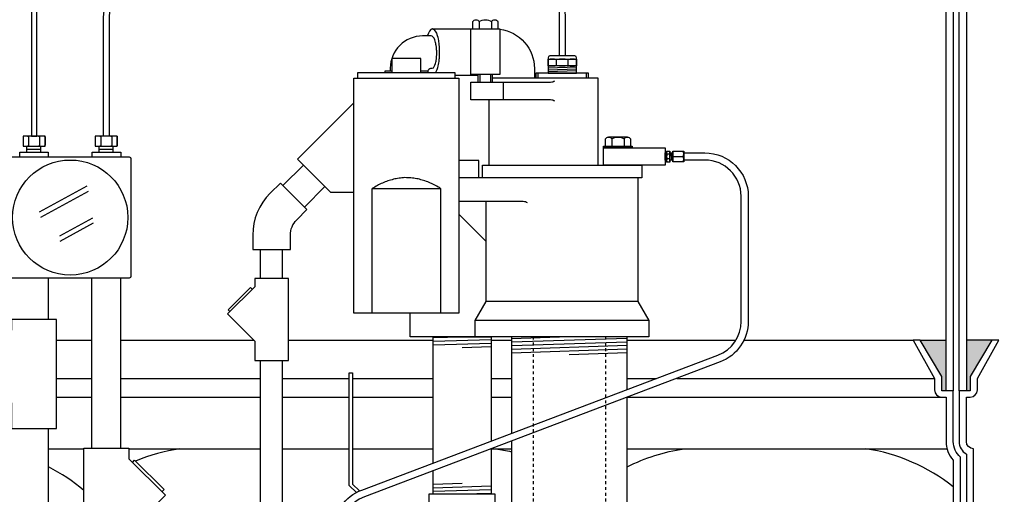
# Model space of a CAD drawing. Extents: x -285 to 5863, y 308 to 3178.
# Tile 513 of 622: x 4948 to 4982, y 940 to 957. Entities that reach past the tile are written whole.
import ezdxf

# ---------------------------------------------------------------- set-up
doc = ezdxf.new("R2010")
doc.units = 0
doc.header["$MEASUREMENT"] = 0
doc.header["$PDSIZE"] = 1
doc.linetypes.add('HIDDEN5', pattern=[0.05, 0.025, -0.025])
doc.layers.get('DEFPOINTS').update_dxf_attribs({"linetype": 'CONTINUOUS'})
for name, color, linetype in [('CONDUIT', 2, 'CONTINUOUS'), ('COPPER-TUBING', 2, 'CONTINUOUS'), ('DIM', 3, 'CONTINUOUS'), ('FRP-SUMP', 2, 'CONTINUOUS'), ('GALV-2-PIPE', 3, 'CONTINUOUS'), ('GALV-2-VALVE', 3, 'CONTINUOUS'), ('GALV-4-PIPE', 4, 'CONTINUOUS'), ('J-BOX', 2, 'CONTINUOUS'), ('PEAGRAVEL-HATCH', 3, 'CONTINUOUS'), ('PROBE', 2, 'CONTINUOUS'), ('SUB-PUMP', 4, 'CONTINUOUS')]:
    doc.layers.add(name, color=color, linetype=linetype)
doc.styles.add('SIMPLEX', font='simplex')
doc.dimstyles.new('DIM64', dxfattribs={"dimscale": 64, "dimtxt": 0.09375, "dimasz": 0.09375, "dimexe": 0.0625, "dimexo": 0.0625, "dimgap": 0.046875, "dimtad": 1, "dimdec": 4, "dimzin": 3, "dimdsep": 46, "dimlunit": 4, "dimtxsty": 'SIMPLEX', "dimcen": 0, "dimclrd": 256, "dimclre": 256, "dimclrt": 256, "dimadec": 0, "dimazin": 0, "dimtfac": 1, "dimtdec": 4, "dimtmove": 0, "dimatfit": 3, "dimfxl": 1, "dimfrac": 2, "dimtolj": 1, "dimtzin": 0, "dimarcsym": 0})

# ---------------------------------------------------------------- blocks, each defined once
blk = doc.blocks.new('*D53')
at = {"layer": 'DEFPOINTS', "color": 0, "transparency": 16777216}
for p in [(5440.235, 978.296), (4823.479, 978.015), (4823.479, 700.523)]:
    blk.add_point(p, dxfattribs=at)
at = {"layer": 'DIM', "lineweight": -2, "transparency": 16777216}
for p, q in [((5440.235, 974.296), (5440.235, 696.523)), ((4823.479, 974.015), (4823.479, 696.523)), ((5434.235, 700.523), (4829.479, 700.523))]:
    blk.add_line(p, q, dxfattribs=at)
at = {"layer": 'DIM', "transparency": 16777216}
for points in [[(4829.479, 701.523), (4829.479, 699.523), (4823.479, 700.523)], [(5434.235, 701.523), (5434.235, 699.523), (5440.235, 700.523)]]:
    blk.add_solid(points, dxfattribs=at)
at = {"layer": 'DIM', "transparency": 16777216, "insert": (5131.857, 708.095), "char_height": 6, "attachment_point": 5, "style": 'SIMPLEX'}
blk.add_mtext('\\A1;51\'-4 3/4" (F.V. TANK SLAB)', dxfattribs=at)

msp = doc.modelspace()

# ---------------------------------------------------------------- hatches: boundary and pattern name
at = {"layer": 'FRP-SUMP'}
for points in [[(4979.74307, 945.77096), (4978.84307, 945.77096), (4979.59307, 944.52096), (4979.59307, 944.02096), (4979.74307, 944.02096)], [(4981.32653, 945.77096), (4980.44307, 945.77096), (4980.44307, 944.02096), (4980.57653, 944.02096), (4980.57653, 944.52096)]]:
    msp.add_hatch(color=256, dxfattribs=at).paths.add_polyline_path(points)
at = {"layer": 'PEAGRAVEL-HATCH'}
h = msp.add_hatch(dxfattribs=at)
h.set_pattern_fill('AR-SAND', color=256, scale=7.5, style=0)
h.set_pattern_definition([(37.5, (4974.988, 931.786), (-0.4725, 14.451), [0, -11.4, 0, -12.75, 0, -12.1875]), (7.5, (4974.988, 931.786), (13.273, 21.166), [0, -6.15, 0, -10.275, 0, -3.9375]), (327.5, (4965.763, 931.786), (23.356, 0.0424), [0, -3.75, 0, -13.5, 0, -17.625]), (317.5, (4965.763, 931.786), (22.546, 6.583), [0, -1.875, 0, -8.85, 0, -10.125])])
edge = h.paths.add_edge_path()
edge.add_line((4992.36248, 964.50891), (4974.98826, 964.50891))
edge.add_line((4974.98826, 964.50891), (4974.98943, 961.19658))
edge.add_arc((4921.07237, 832.27575), 139.74129, 65.4201994, 67.3044212, ccw=False)
edge.add_arc((4978.74307, 957.71641), 1.7, 0, 74.436861, ccw=False)
edge.add_line((4980.44307, 957.71641), (4980.44307, 945.77096))
edge.add_line((4980.44307, 945.77096), (4981.32653, 945.77096))
edge.add_line((4981.32653, 945.77096), (4981.56306, 945.77096))
edge.add_line((4981.56306, 945.77096), (4980.82653, 944.45572))
edge.add_line((4980.82653, 944.45572), (4980.82653, 944.05737))
edge.add_arc((4980.57653, 944.05737), 0.25, -90, 0, ccw=False)
edge.add_line((4980.57653, 943.80737), (4980.44307, 943.80737))
edge.add_line((4980.44307, 943.80737), (4980.44307, 942.27096))
edge.add_arc((4980.69307, 942.27096), 0.25, 180, 270)
edge.add_line((4980.69307, 942.02096), (4980.69307, 939.0151))
edge.add_line((4980.69307, 939.0151), (4981.31182, 939.0151))
edge.add_line((4981.31182, 939.0151), (4981.31182, 938.11792))
edge.add_line((4981.31182, 938.11792), (4981.43557, 938.11792))
edge.add_line((4981.43557, 938.11792), (4981.43557, 937.70503))
edge.add_line((4981.43557, 937.70503), (4982.00809, 937.665))
edge.add_line((4982.00809, 937.665), (4982.00809, 937.14713))
edge.add_line((4982.00809, 937.14713), (4982.50309, 937.14713))
edge.add_line((4982.50309, 937.14713), (4982.50309, 937.60745))
edge.add_line((4982.50309, 937.60745), (4982.56496, 937.60745))
edge.add_line((4982.56496, 937.60745), (4982.56496, 937.66932))
edge.add_line((4982.56496, 937.66932), (4982.68871, 937.66932))
edge.add_line((4982.68871, 937.66932), (4982.68871, 937.14713))
edge.add_line((4982.68871, 937.14713), (4987.64166, 937.14713))
edge.add_ellipse((4987.64166, 936.95963), major_axis=(0, 0.1875), ratio=0.47920074, start_angle=180, end_angle=360, ccw=False)
edge.add_ellipse((4987.64166, 936.58463), major_axis=(0, -0.1875), ratio=0.47920074, start_angle=0, end_angle=180, ccw=False)
edge.add_line((4987.64166, 936.39713), (4982.68871, 936.39713))
edge.add_line((4982.68871, 936.39713), (4982.68871, 935.87495))
edge.add_line((4982.68871, 935.87495), (4982.50309, 935.87495))
edge.add_line((4982.50309, 935.87495), (4982.50309, 935.92098))
edge.add_line((4982.50309, 935.92098), (4981.94621, 935.92098))
edge.add_line((4981.94621, 935.92098), (4981.94621, 935.87495))
edge.add_line((4981.94621, 935.87495), (4981.43557, 935.83924))
edge.add_line((4981.43557, 935.83924), (4981.43557, 935.42635))
edge.add_line((4981.43557, 935.42635), (4981.31182, 935.42635))
edge.add_line((4981.31182, 935.42635), (4981.31182, 934.52917))
edge.add_line((4981.31182, 934.52917), (4980.69307, 934.52917))
edge.add_line((4980.69307, 934.52917), (4980.69307, 933.52917))
edge.add_line((4980.69307, 933.52917), (4981.31182, 933.52917))
edge.add_line((4981.31182, 933.52917), (4981.31182, 932.63198))
edge.add_line((4981.31182, 932.63198), (4981.43557, 932.63198))
edge.add_line((4981.43557, 932.63198), (4981.43557, 932.21909))
edge.add_line((4981.43557, 932.21909), (4982.00809, 932.17906))
edge.add_line((4982.00809, 932.17906), (4982.00809, 931.7862))
edge.add_line((4982.00809, 931.7862), (4982.50309, 931.7862))
edge.add_line((4982.50309, 931.7862), (4982.50309, 932.12151))
edge.add_line((4982.50309, 932.12151), (4982.56496, 932.12151))
edge.add_line((4982.56496, 932.12151), (4982.56496, 932.18339))
edge.add_line((4982.56496, 932.18339), (4982.68871, 932.18339))
edge.add_line((4982.68871, 932.18339), (4982.68871, 931.7862))
edge.add_line((4982.68871, 931.7862), (4989.36248, 931.7862))
edge.add_arc((4989.36248, 934.7862), 3, 270, 360)
edge.add_line((4992.36248, 934.7862), (4992.36248, 964.50891))
h.paths.add_polyline_path([(4982.49319, 937.83119), (4982.37439, 937.83119, -1), (4982.13679, 937.83119), (4982.01799, 937.83119, -1)], flags=16)
h.paths.add_polyline_path([(4982.35855, 937.83119, -1), (4982.15263, 937.83119, -1)], flags=0)
h.paths.add_polyline_path([(4982.49319, 932.34525), (4982.37439, 932.34525, -1), (4982.13679, 932.34525), (4982.01799, 932.34525, -1)], flags=16)
h.paths.add_polyline_path([(4982.35855, 932.34525, -1), (4982.15263, 932.34525, -1)], flags=0)

# ---------------------------------------------------------------- linework, layer by layer
at = {"layer": 'CONDUIT'}
for p, q in [((4957.54462, 951.82924), (4956.83751, 951.12213)), ((4958.28708, 951.08678), (4957.57997, 950.37967)), ((4956.0677, 947.9074), (4956.0677, 948.9074)), ((4956.8177, 947.9074), (4956.8177, 948.9074)), ((4948.74063, 946.4966), (4948.74063, 947.9235)), ((4950.241, 942.04214), (4950.241, 947.9235)), ((4951.241, 942.04214), (4951.241, 947.9235)), ((4956.0677, 940.14713), (4956.0677, 945.07398)), ((4956.8177, 940.14713), (4956.8177, 945.07398)), ((4948.74063, 938.26579), (4948.74063, 942.7187))]:
    msp.add_line(p, q, dxfattribs=at)
msp.add_lwpolyline([(4955.79514, 948.9074), (4957.09514, 948.9074), (4957.09514, 949.4074, -0.19891163), (4957.31481, 949.93773), (4957.66836, 950.29128), (4956.74912, 951.21052), (4956.39557, 950.85696, 0.19891237), (4955.79514, 949.40869), (4955.79514, 948.9074)], format="xyb", dxfattribs=at)
for points in [[(4955.86179, 947.62634), (4954.91895, 946.6835), (4955.86179, 945.74067), (4955.86179, 945.07398), (4957.02849, 945.07398), (4957.02849, 947.9074), (4955.86179, 947.9074)], [(4947.46283, 946.12185), (4946.20571, 944.86474), (4947.46283, 943.60762), (4947.46283, 942.7187), (4949.01843, 942.7187), (4949.01843, 946.4966), (4947.46283, 946.4966)], [(4951.5188, 941.6674), (4952.77592, 940.41028), (4951.5188, 939.15316), (4951.5188, 938.26425), (4949.9632, 938.26425), (4949.9632, 942.04214), (4951.5188, 942.04214)]]:
    msp.add_lwpolyline(points, close=True, dxfattribs=at)
for points in [[(4955.7734, 947.53795), (4955.71447, 947.59688), (4954.94841, 946.83082), (4955.00734, 946.7719)], [(4951.63666, 941.54954), (4951.71522, 941.62811), (4952.73663, 940.60671), (4952.65806, 940.52814)]]:
    msp.add_lwpolyline(points, dxfattribs=at)
at = {"layer": 'COPPER-TUBING', "color": 7}
for p, q in [((4970.06106, 952.25281), (4970.06948, 952.00281)), ((4970.19162, 952.20392), (4970.10111, 952.20392)), ((4970.19162, 952.04641), (4970.10111, 952.04641)), ((4970.25032, 952.25281), (4970.25874, 952.00281)), ((4970.32552, 952.12781), (4970.66572, 952.12781))]:
    msp.add_line(p, q, dxfattribs=at)
at = {"layer": 'COPPER-TUBING', "linetype": 'Continuous'}
msp.add_line((4970.30812, 952.25281), (4970.30812, 952.00281), dxfattribs=at)
at = {"layer": 'COPPER-TUBING', "color": 7}
for points in [[(4970.10111, 952.31531, 0.16298639), (4970.10111, 952.20392, 0.11763439), (4970.10111, 952.04641, 0.16735506), (4970.10111, 951.93502)], [(4970.19162, 951.93502, 0.16735506), (4970.19162, 952.04641, 0.11763439), (4970.19162, 952.20392, 0.16298639), (4970.19162, 952.31531)], [(4970.32552, 951.94031, -0.18283313), (4970.32552, 952.12781, -0.18283313), (4970.32552, 952.31531)], [(4970.66572, 951.94031, 0.18283313), (4970.66572, 952.12781, 0.18283313), (4970.66572, 952.31531)]]:
    msp.add_lwpolyline(points, format="xyb", dxfattribs=at)
at = {"layer": 'COPPER-TUBING'}
msp.add_lwpolyline([(4970.20094, 952.31531), (4970.20094, 951.93502), (4970.09206, 951.93502), (4970.09206, 952.31531)], close=True, dxfattribs=at)
at = {"layer": 'COPPER-TUBING', "linetype": 'Continuous'}
for points in [[(4970.30812, 952.31531), (4970.68312, 952.31531), (4970.68312, 951.94031), (4970.30812, 951.94031)], [(4970.09206, 952.25281), (4970.09206, 952.00281), (4970.03847, 952.00281), (4970.03847, 952.25281)], [(4970.30812, 952.25281), (4970.30812, 952.00281), (4970.20094, 952.00281), (4970.20094, 952.25281)]]:
    msp.add_lwpolyline(points, close=True, dxfattribs=at)
msp.add_lwpolyline([(4972.66407, 946.42762), (4972.66407, 950.75281, 0.41421356), (4971.41407, 952.00281), (4970.68312, 952.00281), (4970.68312, 952.25281), (4971.4099, 952.25281, -0.41421356), (4972.9099, 950.75281), (4972.9099, 946.42762, -0.31159034), (4971.94192, 945.02514), (4959.64955, 940.36211, 0.31159034), (4958.8429, 939.19338), (4958.8429, 937.54105), (4958.5929, 937.54105), (4958.5929, 939.1918, -0.31159034), (4959.56088, 940.59428), (4971.85742, 945.25889, 0.31159034)], format="xyb", close=True, dxfattribs=at)
at = {"layer": 'FRP-SUMP', "color": 7, "linetype": 'Continuous'}
for p, q in [((4949.01843, 945.77096), (4950.241, 945.77096)), ((4951.241, 945.77096), (4955.8315, 945.77096)), ((4957.02849, 945.77096), (4962.02462, 945.77096)), ((4964.02462, 945.77096), (4964.72883, 945.77096)), ((4968.72883, 945.77096), (4972.4777, 945.77096)), ((4972.75853, 945.77096), (4978.60654, 945.77096)), ((4949.01843, 944.45572), (4950.241, 944.45572)), ((4951.241, 944.45572), (4956.0677, 944.45572)), ((4956.8177, 944.45572), (4959.13062, 944.45572)), ((4959.24, 944.45572), (4962.02462, 944.45572)), ((4964.02462, 944.45572), (4964.72883, 944.45572)), ((4968.72883, 944.45572), (4969.74018, 944.45572)), ((4970.44087, 944.45572), (4979.34307, 944.45572)), ((4949.01843, 943.80737), (4950.241, 943.80737)), ((4951.241, 943.80737), (4956.0677, 943.80737)), ((4956.8177, 943.80737), (4959.13062, 943.80737)), ((4959.24, 943.80737), (4962.02462, 943.80737)), ((4964.02462, 943.80737), (4964.72883, 943.80737)), ((4968.72883, 943.80737), (4979.59307, 943.80737))]:
    msp.add_line(p, q, dxfattribs=at)
at = {"layer": 'FRP-SUMP'}
for p, q in [((4978.84307, 945.77096), (4979.74307, 945.77096)), ((4981.32653, 945.77096), (4980.44307, 945.77096))]:
    msp.add_line(p, q, dxfattribs=at)
at = {"layer": 'FRP-SUMP', "color": 7}
for p, q in [((4948.74063, 942.02096), (4949.9632, 942.02096)), ((4951.5188, 942.02096), (4956.0677, 942.02096)), ((4956.8177, 942.02096), (4959.13062, 942.02096)), ((4959.24, 942.02096), (4962.02462, 942.02096)), ((4964.02462, 942.02096), (4964.72883, 942.02096)), ((4968.72883, 942.02096), (4979.77656, 942.02096))]:
    msp.add_line(p, q, dxfattribs=at)
at = {"layer": 'FRP-SUMP'}
for points in [[(4979.99307, 957.71641), (4979.99307, 944.02096), (4979.74307, 944.02096), (4979.74307, 957.71641, 0.29672907)], [(4980.44307, 957.71641), (4980.44307, 944.02096), (4980.19307, 944.02096), (4980.19307, 957.71641, 0.29672907)], [(4980.69307, 923.02328), (4980.69307, 942.02096), (4980.69307, 942.02096, -0.41421356), (4980.44307, 942.27096), (4980.44307, 943.80737), (4980.57653, 943.80737, 0.41421356), (4980.82653, 944.05737), (4980.82653, 944.45572), (4981.56306, 945.77096), (4981.32653, 945.77096), (4980.57653, 944.52096), (4980.57653, 944.02096), (4980.44307, 944.02096), (4980.19307, 944.02096), (4980.19307, 944.02096), (4980.19307, 944.02096), (4980.19307, 944.02096), (4980.19307, 944.02096), (4980.19307, 942.27096, 0.26794919), (4980.44307, 941.83794), (4980.44307, 923.20629, 0.26794919)]]:
    msp.add_lwpolyline(points, format="xyb", dxfattribs=at)
msp.add_lwpolyline([(4979.99307, 920.02328), (4979.99307, 922.77328, -0.22167085), (4980.24307, 923.30947), (4980.24307, 941.73477, -0.22167085), (4979.99307, 942.27096), (4979.99307, 944.02096), (4979.74307, 944.02096), (4979.59307, 944.02096), (4979.59307, 944.52096), (4978.84307, 945.77096), (4978.60654, 945.77096), (4979.34307, 944.45572), (4979.34307, 944.05737, 0.41421356), (4979.59307, 943.80737), (4979.74307, 943.80737), (4979.74307, 942.27096, 0.18776323), (4979.99307, 941.6287), (4979.99307, 923.41554, 0.18776323), (4979.74307, 922.77328), (4979.74307, 920.02328), (4979.99307, 920.02328)], format="xyb", close=True, dxfattribs=at)
at = {"layer": 'FRP-SUMP', "color": 7}
for points in [[(4953.28035, 942.02096, 0.06265937), (4951.75005, 941.59329, 0.06265937)], [(4964.19156, 942.02096, -0.02150268), (4964.72883, 941.91743, -0.02150268)], [(4968.72883, 941.39228, -0.08149294), (4970.69156, 942.02096)], [(4949.9632, 940.57873, 0.05790471), (4948.74063, 941.39353, 0.05790471)]]:
    msp.add_lwpolyline(points, format="xyb", dxfattribs=at)
msp.add_arc((4976.02579, 935.72546), 6.36447, 51.438905, 81.557052, dxfattribs=at)
at = {"layer": 'GALV-2-PIPE', "color": 7}
for p, q in [((4962.02462, 945.86427), (4963.02462, 945.89552)), ((4962.02462, 945.73927), (4964.02462, 945.80177)), ((4962.02462, 945.61427), (4964.02462, 945.67677)), ((4963.02462, 945.52052), (4964.02462, 945.55177)), ((4963.02462, 940.81964), (4962.02462, 940.78839)), ((4964.02462, 940.72589), (4962.02462, 940.66339)), ((4964.02462, 940.60089), (4962.02462, 940.53839)), ((4964.02462, 940.47589), (4963.02462, 940.44464))]:
    msp.add_line(p, q, dxfattribs=at)
at = {"layer": 'GALV-2-PIPE', "linetype": 'Continuous'}
for points in [[(4962.02462, 941.52888), (4962.02462, 945.89552), (4964.02462, 945.89552), (4964.02462, 942.28757)], [(4964.02462, 942.02177), (4964.02462, 940.44464), (4962.02462, 940.44464), (4962.02462, 941.26308)]]:
    msp.add_lwpolyline(points, dxfattribs=at)
at = {"layer": 'GALV-2-VALVE', "linetype": 'Continuous'}
for points in [[(4959.37662, 940.50973), (4959.13062, 940.75573), (4959.13062, 944.64964), (4959.24, 944.64964), (4959.24, 940.80104), (4959.48011, 940.56092)], [(4964.17139, 940.44464), (4961.87786, 940.44464), (4961.87786, 939.7129), (4964.17139, 939.7129), (4964.17139, 940.44464)]]:
    msp.add_lwpolyline(points, dxfattribs=at)
at = {"layer": 'GALV-4-PIPE', "color": 7}
for p, q in [((4966.72883, 945.89552), (4964.72883, 945.82815)), ((4968.72883, 945.83781), (4964.72883, 945.70308)), ((4968.72883, 945.71274), (4964.72883, 945.57801)), ((4968.72883, 945.58767), (4964.72883, 945.45294)), ((4968.72883, 945.4626), (4964.72883, 945.32787)), ((4968.72883, 945.33753), (4966.72883, 945.27016))]:
    msp.add_line(p, q, dxfattribs=at)
at = {"layer": 'GALV-4-PIPE'}
for points in [[(4968.72883, 944.07208), (4968.72883, 945.89552), (4964.72883, 945.89552), (4964.72883, 942.55471)], [(4964.72883, 942.2889), (4964.72883, 922.52331), (4968.72883, 922.52331), (4968.72883, 943.80628)]]:
    msp.add_lwpolyline(points, dxfattribs=at)
at = {"layer": 'J-BOX', "color": 7}
for p, q in [((4948.42664, 950.21077), (4950.07903, 951.11612)), ((4948.47221, 950.02941), (4950.1246, 950.93476)), ((4949.12756, 949.38212), (4950.26692, 950.00637)), ((4949.13885, 949.20075), (4950.29676, 949.83517))]:
    msp.add_line(p, q, dxfattribs=at)
at = {"layer": 'J-BOX'}
msp.add_lwpolyline([(4947.39644, 947.97906), (4947.39644, 952.05669, -0.41421356), (4947.452, 952.11225), (4951.52963, 952.11225, -0.41421356), (4951.58519, 952.05669), (4951.58519, 947.97906, -0.41421356), (4951.52963, 947.9235), (4947.452, 947.9235, -0.41421356)], format="xyb", close=True, dxfattribs=at)
msp.add_circle((4949.49081, 950.01787), 1.98948, dxfattribs=at)
at = {"layer": 'PROBE', "color": 7}
for p, q in [((4966.28522, 955.28531), (4966.28522, 955.47471)), ((4966.69264, 955.28531), (4966.69264, 955.47471)), ((4947.99116, 952.3795), (4948.48, 952.3795)), ((4950.48648, 952.3795), (4950.97533, 952.3795))]:
    msp.add_line(p, q, dxfattribs=at)
at = {"layer": 'PROBE', "color": 8}
for p, q in [((4966.48893, 955.2612), (4965.99714, 955.24464)), ((4966.98072, 955.2153), (4965.99714, 955.18217)), ((4966.98072, 955.14855), (4965.99714, 955.11542)), ((4966.98072, 955.08609), (4965.99714, 955.05296)), ((4966.98072, 955.02348), (4966.48893, 955.00691))]:
    msp.add_line(p, q, dxfattribs=at)
at = {"layer": 'PROBE'}
for p, q in [((4947.99116, 952.27389), (4947.99116, 952.48511)), ((4948.48, 952.27389), (4948.48, 952.48511)), ((4950.48648, 952.27389), (4950.48648, 952.48511)), ((4950.97533, 952.27389), (4950.97533, 952.48511))]:
    msp.add_line(p, q, dxfattribs=at)
for points in [[(4958.8297, 971.92443), (4958.8297, 971.92443), (4958.8297, 972.11526, 0.41421356), (4957.1422, 973.80276), (4954.86738, 973.80276, 0.1316525), (4953.36738, 973.40084), (4949.65192, 971.25572, 0.26794919), (4948.15192, 968.65764), (4948.15192, 952.8353), (4948.33942, 952.8353), (4948.33942, 968.54939, -0.26794919), (4949.83942, 971.14747), (4953.41762, 973.21334, -0.1316525), (4954.91762, 973.61526), (4957.1422, 973.61526, -0.41421356), (4958.6422, 972.11526), (4958.6422, 971.92443)], [(4950.6422, 952.8353), (4950.6422, 956.94771, -0.40047434), (4952.87731, 959.04146), (4964.48893, 959.04146, -0.41421356), (4966.58268, 956.94771), (4966.58268, 955.60582), (4966.39518, 955.60582), (4966.39518, 956.94771, 0.41421356), (4964.48893, 958.85396), (4952.87731, 958.85396, 0.39914995), (4950.8297, 956.94771), (4950.8297, 952.8353)]]:
    msp.add_lwpolyline(points, format="xyb", close=True, dxfattribs=at)
msp.add_lwpolyline([(4966.98072, 955.00691), (4966.98072, 955.54332, 0.41421356), (4966.91822, 955.60582), (4966.05964, 955.60582, 0.41421356), (4965.99714, 955.54332), (4965.99714, 955.00691), (4966.98072, 955.00691)], format="xyb", dxfattribs=at)
at = {"layer": 'PROBE', "color": 7}
for points in [[(4966.98072, 955.47471, 0.16735506), (4966.69264, 955.47471, 0.11763439), (4966.28522, 955.47471, 0.16298639), (4965.99714, 955.47471)], [(4965.99714, 955.28531, 0.16298639), (4966.28522, 955.28531, 0.11763439), (4966.69264, 955.28531, 0.16735506), (4966.98072, 955.28531)], [(4947.89166, 952.8353, 0.41421356), (4947.86041, 952.80405), (4947.86041, 952.51636, 0.41421356), (4947.89166, 952.48511)], [(4948.01927, 952.8353, -0.41421356), (4948.05052, 952.80405), (4948.05052, 952.51636, -0.41421356), (4948.01927, 952.48511)], [(4948.08177, 952.8353, 0.41421356), (4948.05052, 952.80405), (4948.05052, 952.51636, 0.41421356), (4948.08177, 952.48511)], [(4948.39948, 952.8353, -0.41421356), (4948.43073, 952.80405), (4948.43073, 952.51636, -0.41421356), (4948.39948, 952.48511)], [(4948.46198, 952.8353, 0.41421356), (4948.43073, 952.80405), (4948.43073, 952.51636, 0.41421356), (4948.46198, 952.48511)], [(4948.58959, 952.8353, -0.41421356), (4948.62084, 952.80405), (4948.62084, 952.51636, -0.41421356), (4948.58959, 952.48511)], [(4950.38699, 952.8353, 0.41421356), (4950.35574, 952.80405), (4950.35574, 952.51636, 0.41421356), (4950.38699, 952.48511)], [(4950.5146, 952.8353, -0.41421356), (4950.54585, 952.80405), (4950.54585, 952.51636, -0.41421356), (4950.5146, 952.48511)], [(4950.5771, 952.8353, 0.41421356), (4950.54585, 952.80405), (4950.54585, 952.51636, 0.41421356), (4950.5771, 952.48511)], [(4950.89481, 952.8353, -0.41421356), (4950.92606, 952.80405), (4950.92606, 952.51636, -0.41421356), (4950.89481, 952.48511)], [(4950.95731, 952.8353, 0.41421356), (4950.92606, 952.80405), (4950.92606, 952.51636, 0.41421356), (4950.95731, 952.48511)], [(4951.08492, 952.8353, -0.41421356), (4951.11617, 952.80405), (4951.11617, 952.51636, -0.41421356), (4951.08492, 952.48511)]]:
    msp.add_lwpolyline(points, format="xyb", dxfattribs=at)
at = {"layer": 'PROBE'}
for points in [[(4965.99714, 955.4981), (4966.98072, 955.4981), (4966.98072, 955.2612), (4965.99714, 955.2612)], [(4948.62084, 952.8353), (4947.86041, 952.8353), (4947.86041, 952.48511), (4948.62084, 952.48511)], [(4951.11617, 952.8353), (4950.35574, 952.8353), (4950.35574, 952.48511), (4951.11617, 952.48511)]]:
    msp.add_lwpolyline(points, close=True, dxfattribs=at)
for points in [[(4947.74883, 952.11639), (4947.74883, 952.27389), (4948.73242, 952.27389), (4948.73242, 952.11225)], [(4950.24921, 952.11639), (4950.24921, 952.27389), (4951.23279, 952.27389), (4951.23279, 952.11225)]]:
    msp.add_lwpolyline(points, dxfattribs=at)
at = {"layer": 'PROBE', "linetype": 'Continuous'}
for centre in [(4948.58959, 952.51636), (4951.08492, 952.51636)]:
    msp.add_arc(centre, 0.03125, 270, 360, dxfattribs=at)
at = {"layer": 'SUB-PUMP', "color": 3, "linetype": 'Continuous'}
for p, q in [((4963.61375, 956.7986), (4963.61375, 956.549)), ((4964.04676, 956.7986), (4964.04676, 956.549)), ((4961.85384, 955.083), (4961.60384, 955.083)), ((4963.58025, 954.929), (4962.79134, 954.929)), ((4963.58025, 954.703), (4963.58025, 954.959)), ((4964.08025, 954.703), (4964.08025, 954.959)), ((4964.45398, 954.08301), (4964.45398, 954.703)), ((4963.96295, 951.83301), (4963.96295, 954.08301)), ((4968.19312, 952.73471), (4968.19312, 952.48511)), ((4968.62613, 952.73471), (4968.62613, 952.48511)), ((4962.91634, 950.13201), (4963.85884, 949.18951))]:
    msp.add_line(p, q, dxfattribs=at)
at = {"layer": 'SUB-PUMP', "color": 2, "linetype": 'Continuous'}
for p, q in [((4965.64284, 955.00691), (4965.64284, 954.833)), ((4967.31484, 955.00691), (4967.31484, 954.833)), ((4963.64725, 954.703), (4963.64725, 954.959)), ((4964.01325, 954.703), (4964.01325, 954.959)), ((4968.73439, 952.79711), (4968.08487, 952.79711))]:
    msp.add_line(p, q, dxfattribs=at)
at = {"layer": 'SUB-PUMP', "linetype": 'Continuous'}
for p, q in [((4969.09883, 949.1205), (4969.10527, 949.1205)), ((4969.09883, 947.1137), (4963.85884, 947.1137)), ((4969.47883, 946.45552), (4963.47884, 946.45552))]:
    msp.add_line(p, q, dxfattribs=at)
at = {"layer": 'SUB-PUMP', "color": 1, "linetype": 'HIDDEN5'}
for p, q in [((4965.47883, 945.89552), (4965.47883, 824.52328)), ((4967.97883, 945.89552), (4967.97883, 824.52328))]:
    msp.add_line(p, q, dxfattribs=at)
at = {"layer": 'SUB-PUMP', "color": 3, "linetype": 'Continuous'}
for points in [[(4963.39724, 956.549), (4963.39724, 956.7986, -0.57642433), (4963.61374, 956.7986, -0.28821354), (4964.04676, 956.7986, -0.57642486), (4964.26326, 956.7986), (4964.26326, 956.549)], [(4964.33025, 956.53623, -0.37487613), (4965.52294, 955.169), (4965.52294, 954.833)], [(4966.22755, 954.0378, 0.15391481), (4966.08415, 954.08301), (4963.33025, 954.08301), (4963.33025, 954.703), (4966.08415, 954.703, 0.15391517), (4966.22755, 954.74822)], [(4967.97662, 952.48511), (4967.97662, 952.73471, -0.57642433), (4968.19312, 952.73471, -0.28821354), (4968.62613, 952.73471, -0.57642486), (4968.84264, 952.73471), (4968.84264, 952.48511)]]:
    msp.add_lwpolyline(points, format="xyb", dxfattribs=at)
for points in [[(4962.00214, 956.54686), (4961.99719, 956.54774), (4961.94307, 956.51895), (4961.8969, 956.46135), (4961.86095, 956.39026), (4961.83438, 956.3177), (4961.82906, 956.299)], [(4961.99554, 956.54686), (4962.00049, 956.54774), (4962.05461, 956.51895), (4962.10078, 956.46135), (4962.13673, 956.39026), (4962.1633, 956.3177), (4962.18255, 956.25006), (4962.1965, 956.18961), (4962.2067, 956.13648), (4962.21427, 956.08993), (4962.21998, 956.04901), (4962.22436, 956.01277), (4962.22775, 955.98038), (4962.23041, 955.95114), (4962.23252, 955.92449), (4962.23419, 955.89994), (4962.23553, 955.87711), (4962.2366, 955.85569), (4962.23744, 955.83538), (4962.23809, 955.81596), (4962.23858, 955.79723), (4962.23893, 955.77901), (4962.23914, 955.76112), (4962.23923, 955.74342), (4962.2392, 955.72575), (4962.23905, 955.70798), (4962.23877, 955.68994), (4962.23836, 955.67149), (4962.23779, 955.65244), (4962.23704, 955.6326), (4962.2361, 955.61177), (4962.2349, 955.58968), (4962.2334, 955.56603), (4962.23153, 955.54049), (4962.22916, 955.51261), (4962.22616, 955.48187), (4962.22231, 955.44765), (4962.21732, 955.40918), (4962.21076, 955.36557), (4962.20199, 955.31584), (4962.19008, 955.25911), (4962.17371, 955.19495), (4962.15107, 955.12437), (4962.12003, 955.05141), (4962.10312, 955.0205)], [(4961.99954, 956.549), (4964.33025, 956.549), (4964.33025, 954.959), (4963.33025, 954.959)], [(4963.33025, 954.929), (4963.33025, 956.549)], [(4961.60384, 955.0205), (4961.60384, 955.5205), (4960.60384, 955.5205), (4960.60384, 955.0205)], [(4962.79134, 954.833), (4962.79134, 955.0205), (4959.41634, 955.0205), (4959.41634, 954.833)], [(4960.60384, 955.083), (4960.35384, 955.083), (4960.35384, 955.0205)], [(4967.38984, 954.833), (4967.38984, 955.00691), (4965.56784, 955.00691), (4965.56784, 954.833)], [(4967.72884, 951.83301), (4967.72884, 954.833), (4964.08025, 954.833)], [(4959.29134, 950.88348), (4958.49037, 950.88348), (4957.34132, 952.03253), (4959.29134, 953.98255)], [(4967.91412, 952.42261), (4970.03847, 952.42261), (4970.03847, 951.83301), (4967.91412, 951.83301), (4967.91412, 952.42261)], [(4963.60384, 951.39551), (4963.60384, 951.98951), (4962.91634, 951.98951)], [(4963.47884, 945.89552), (4961.22884, 945.89552), (4961.22884, 946.70801)]]:
    msp.add_lwpolyline(points, dxfattribs=at)
at = {"layer": 'SUB-PUMP', "color": 2, "linetype": 'Continuous'}
msp.add_lwpolyline([(4961.85384, 955.0205), (4961.85384, 955.08525, -0.41421356), (4961.94759, 955.179), (4961.98638, 955.179), (4961.99612, 955.18008), (4962.03311, 955.20076), (4962.0642, 955.24124), (4962.08802, 955.29089), (4962.10534, 955.34143), (4962.11768, 955.38845), (4962.12645, 955.43044), (4962.13273, 955.46731), (4962.1373, 955.49959), (4962.14066, 955.52796), (4962.14316, 955.55308), (4962.14504, 955.57552), (4962.14646, 955.59576), (4962.14753, 955.61422), (4962.14834, 955.63121), (4962.14893, 955.647), (4962.14936, 955.66183), (4962.14965, 955.67588), (4962.14982, 955.68931), (4962.14989, 955.70226), (4962.14987, 955.71487), (4962.14976, 955.72723), (4962.14957, 955.73947), (4962.14929, 955.75168), (4962.14893, 955.76396), (4962.14848, 955.77643), (4962.14793, 955.78918), (4962.14726, 955.80234), (4962.14646, 955.81604), (4962.14551, 955.83043), (4962.14436, 955.84568), (4962.14299, 955.862), (4962.14132, 955.87963), (4962.13928, 955.89887), (4962.13677, 955.92007), (4962.13362, 955.94367), (4962.12961, 955.97019), (4962.12445, 956.00024), (4962.11767, 956.03448), (4962.10862, 956.07353), (4962.09639, 956.11763), (4962.07972, 956.1661), (4962.05722, 956.21608), (4962.02785, 956.26124), (4961.99217, 956.29164), (4961.96208, 956.299), (4961.66384, 956.299, 0.41421341), (4960.54384, 955.179), (4960.54384, 955.083)], format="xyb", dxfattribs=at)
at = {"layer": 'SUB-PUMP', "linetype": 'Continuous'}
msp.add_lwpolyline([(4962.91634, 954.833), (4962.91634, 946.70801), (4959.29134, 946.70801), (4959.29134, 954.833)], close=True, dxfattribs=at)
at = {"layer": 'SUB-PUMP', "color": 3, "linetype": 'Continuous'}
msp.add_lwpolyline([(4967.91412, 952.48511), (4968.90514, 952.48511), (4968.90514, 952.42261), (4967.91412, 952.42261)], close=True, dxfattribs=at)
at = {"layer": 'SUB-PUMP', "linetype": 'Continuous'}
for points in [[(4963.72884, 951.39551), (4963.72884, 951.83301), (4969.22883, 951.83301), (4969.22883, 951.39551), (4962.91634, 951.39551)], [(4969.09883, 951.39551), (4969.09883, 947.1137), (4969.47883, 946.45552), (4969.47883, 945.89552), (4963.47884, 945.89552), (4963.47884, 946.45552), (4963.85884, 947.11369), (4963.85884, 950.56951)]]:
    msp.add_lwpolyline(points, dxfattribs=at)
at = {"layer": 'SUB-PUMP', "color": 5, "linetype": 'Continuous'}
msp.add_lwpolyline([(4962.28474, 951.02101), (4962.24239, 951.05137), (4962.1974, 951.07345), (4962.1541, 951.10084), (4962.10871, 951.12167), (4962.06563, 951.14974), (4962.01992, 951.16957), (4961.97436, 951.18983), (4961.9291, 951.21104), (4961.8833, 951.23057), (4961.83719, 951.24911), (4961.79077, 951.2667), (4961.74405, 951.2833), (4961.697, 951.29889), (4961.6496, 951.31338), (4961.60191, 951.32696), (4961.5539, 951.33952), (4961.50546, 951.35072), (4961.45684, 951.36137), (4961.40686, 951.36772), (4961.3574, 951.37571), (4961.30812, 951.38428), (4961.25879, 951.39268), (4961.20649, 951.39173), (4961.10384, 951.39601), (4961.05082, 951.39924), (4961.00096, 951.3925), (4960.9495, 951.39079), (4960.90013, 951.38252), (4960.84891, 951.38006), (4960.80007, 951.37012), (4960.75119, 951.3603), (4960.70222, 951.35074), (4960.65382, 951.3394), (4960.60577, 951.32697), (4960.55807, 951.31345), (4960.51069, 951.29889), (4960.46364, 951.28329), (4960.41696, 951.26656), (4960.37048, 951.24916), (4960.32434, 951.23074), (4960.27859, 951.21106), (4960.23288, 951.19124), (4960.18875, 951.16646), (4960.14359, 951.14492), (4960.09828, 951.12384), (4960.05285, 951.10317), (4960.01054, 951.07267), (4959.92294, 951.02101)], dxfattribs=at)
msp.add_lwpolyline([(4959.92294, 946.70801), (4959.92294, 951.02101), (4962.28474, 951.02101), (4962.28474, 946.70801)], close=True, dxfattribs=at)
at = {"layer": 'SUB-PUMP', "linetype": 'Continuous'}
msp.add_lwpolyline([(4965.28442, 950.52104, 0.15963894), (4965.13649, 950.56951), (4962.91634, 950.56951)], format="xyb", dxfattribs=at)

# ---------------------------------------------------------------- dimensions: what is measured, and where the dimension line sits
at = {"layer": 'DIM'}
dim = msp.add_linear_dim(base=(4823.47882, 700.52328), p1=(5440.23519, 978.29596), p2=(4823.47882, 978.01471), angle=180, text='<> (F.V. TANK SLAB)', dimstyle='DIM64', dxfattribs=at)
dim.commit()
dim.dimension.update_dxf_attribs({"geometry": '*D53', "text_midpoint": (5131.857, 708.09471)})

doc.saveas('drawing.dxf')
